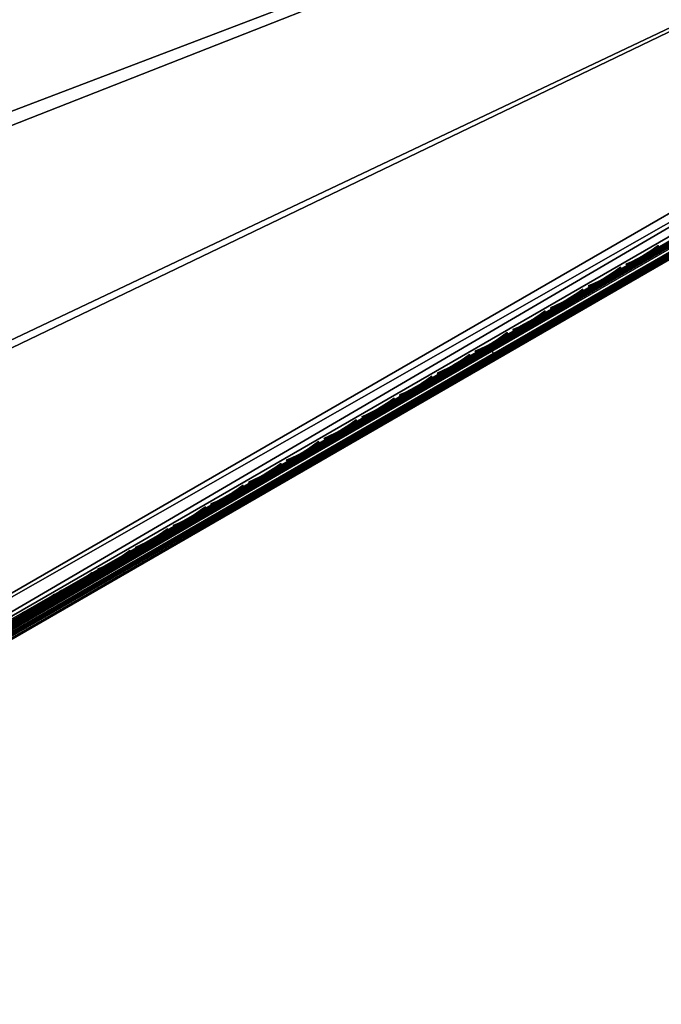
# Model space of a CAD drawing. Header units: inches. Extents: x 0 to 54.6, y -45.5 to 0.
# Tile 358 of 439: x 38.3 to 42.3, y -43.2 to -37.1. Entities that reach past the tile are written whole.
import ezdxf

# ---------------------------------------------------------------- set-up
doc = ezdxf.new("R2010")
doc.units = ezdxf.units.IN
doc.header["$LTSCALE"] = 0.03937
doc.header["$MEASUREMENT"] = 0
for name, color, linetype in [('A-FURN-3-ST', 151, 'Continuous'), ('A-FURN-3-ST-SEAM', 250, 'Continuous'), ('A-FURN-3-STITCH', 15, 'Continuous')]:
    doc.layers.add(name, color=color, linetype=linetype)

msp = doc.modelspace()

# ---------------------------------------------------------------- meshes
at = {"layer": 'A-FURN-3-ST'}
mesh = msp.add_polyface(dxfattribs=at)
corners = [(34.2894, -43.1487, 17.4533), (34.3568, -43.1502, 17.4148), (34.4566, -43.0926, 17.5552), (34.3966, -43.0867, 17.6042), (34.5781, -43.0224, 17.6705), (34.5273, -43.0113, 17.7282), (34.7169, -42.9422, 17.7562), (34.6763, -42.9251, 17.8203), (34.7484, -42.938, 17.6853), (34.6211, -43.0115, 17.6067), (34.5096, -43.0759, 17.501), (34.418, -43.1288, 17.3722), (34.35, -43.168, 17.2252), (34.2827, -43.193, 17.2546), (34.3081, -43.1922, 17.0658), (34.748, -42.7136, 17.9727), (34.7194, -42.6664, 17.9789), (34.5704, -42.8164, 17.9104), (34.5408, -42.7699, 17.9162), (34.4068, -42.9111, 17.8093), (34.3763, -42.8652, 17.8146), (34.2634, -42.9941, 17.6733), (34.2547, -43.139, 17.4702), (34.3651, -43.0752, 17.6257), (34.4997, -42.9974, 17.7535), (34.6533, -42.9086, 17.8484), (34.82, -42.8122, 17.9069), (34.2497, -43.0016, 5.044), (34.3854, -42.8589, 5), (34.4479, -42.9671, 5.0335), (34.3326, -43.0938, 5.106), (34.4937, -43.0464, 5.125), (34.3556, -43.1103, 5.1341), (34.3961, -43.1274, 5.1981), (34.3044, -43.1804, 5.269), (34.2444, -43.1746, 5.22), (34.3104, -43.1909, 5.4043), (34.2431, -43.2158, 5.375), (34.3573, -43.1638, 5.3232), (34.4276, -43.1232, 5.2691), (34.5104, -43.0754, 5.25), (33.7523, -41.2276, 17.9625), (33.9915, -41.0733, 18), (34.9051, -42.5589, 18), (25.9369, -31.96, 18), (53.4815, -31.8337, 18), (24.5748, -30.8708, 18), (35.0301, -42.7754, 17.75), (34.2939, -43.2004, 16.9), (34.2939, -43.2004, 5.5), (54.0012, -31.5337, 5), (25.5512, -32.4196, 5), (24.2095, -31.3469, 5)]
mesh.append_faces([[corners[k] for k in face] for face in [(0, 1, 2, 3), (3, 2, 4, 5), (5, 4, 6, 7), (8, 6, 9), (9, 6, 4), (9, 4, 10), (10, 4, 2), (10, 2, 11), (11, 2, 1), (11, 1, 12), (12, 1, 13), (12, 13, 14), (15, 16, 17), (17, 16, 18), (17, 18, 19), (19, 18, 20), (19, 20, 21), (22, 0, 3, 23), (23, 3, 5, 24), (24, 5, 7, 25), (21, 23, 24, 19), (19, 24, 25, 17), (17, 25, 26, 15), (27, 28, 29), (27, 29, 30), (30, 29, 31), (30, 31, 32), (32, 31, 33), (32, 33, 34, 35), (36, 37, 38), (38, 37, 34), (38, 34, 39), (39, 34, 33), (39, 33, 40), (40, 33, 31), (41, 18, 16), (42, 16, 43), (44, 45, 46), (10, 11, 47), (47, 11, 12), (47, 12, 14), (14, 48, 47), (49, 36, 40), (40, 36, 38), (40, 38, 39), (50, 51, 52)]])
mesh = msp.add_polyface(dxfattribs=at)
corners = [(53.6673, -31.7263, 17.9788), (53.4815, -31.8337, 18), (53.6938, -31.7746, 17.9728), (53.544, -31.942, 17.9665), (53.7434, -31.8866, 17.9071), (53.5898, -32.0212, 17.875), (53.7512, -31.912, 17.8773), (53.7571, -31.9493, 17.8092), (53.9077, -31.8623, 17.7564), (53.9131, -31.8185, 17.8206), (54.0464, -31.7822, 17.6707), (54.0622, -31.7323, 17.7285), (54.1682, -31.7119, 17.5555), (54.1931, -31.6567, 17.6047), (54.1271, -31.7497, 17.501), (54.0155, -31.8142, 17.6067), (53.8882, -31.8876, 17.6853), (53.7501, -31.9673, 17.7337), (53.6065, -32.0503, 17.75), (54.1787, -31.4942, 17.6735), (54.1548, -31.4442, 17.6778), (54.0351, -31.5772, 17.8095), (54.0105, -31.5277, 17.8145), (53.8714, -31.6719, 17.9106), (53.8459, -31.6229, 17.9162), (53.9102, -31.7902, 17.8487), (54.0639, -31.7014, 17.7538), (54.1987, -31.6235, 17.6262), (54.1312, -31.6926, 5.1049), (54.1438, -31.726, 5.1742), (54.1094, -31.7212, 5.125), (54.1262, -31.7503, 5.25), (54.1205, -31.6689, 5.0747), (54.0637, -31.642, 5.0335), (54.0645, -31.5607, 5.0079), (54.0012, -31.5337, 5), (54.1666, -31.4378, 5.0381), (35.0301, -42.7754, 17.75), (54.3427, -31.6252, 16.9), (54.3285, -31.6334, 17.0658), (54.2866, -31.6576, 17.2252), (34.2939, -43.2004, 5.5), (54.3427, -31.6252, 5.5), (34.5104, -43.0754, 5.25), (54.2185, -31.6969, 17.3722)]
mesh.append_faces([[corners[k] for k in face] for face in [(0, 1, 2), (2, 1, 3), (2, 3, 4), (4, 3, 5), (4, 5, 6), (6, 5, 7), (6, 7, 8, 9), (9, 8, 10, 11), (11, 10, 12, 13), (14, 12, 15), (15, 12, 10), (15, 10, 16), (16, 10, 8), (16, 8, 17), (17, 8, 7), (17, 7, 18), (18, 7, 5), (19, 20, 21), (21, 20, 22), (21, 22, 23), (23, 22, 24), (23, 24, 2), (2, 24, 0), (23, 2, 4, 25), (25, 4, 6, 9), (25, 9, 11, 26), (26, 11, 13, 27), (23, 25, 26, 21), (21, 26, 27, 19), (28, 29, 30), (30, 29, 31), (28, 30, 32), (32, 30, 33), (32, 33, 34), (34, 33, 35), (34, 35, 36), (37, 38, 18), (18, 38, 39), (18, 39, 40), (38, 41, 42), (42, 43, 31), (40, 44, 18), (18, 44, 14), (18, 14, 15), (15, 16, 18), (18, 16, 17)]])
mesh = msp.add_polyface(dxfattribs=at)
corners = [(35.0301, -42.7754, 17.75), (53.6065, -32.0503, 17.75), (35.0133, -42.7464, 17.875), (53.5898, -32.0212, 17.875), (34.9676, -42.6671, 17.9665), (53.544, -31.942, 17.9665), (34.9051, -42.5589, 18), (53.4815, -31.8337, 18), (34.6763, -42.9251, 17.8203), (34.7169, -42.9422, 17.7562), (34.8674, -42.8553, 17.809), (34.8381, -42.8316, 17.8771), (34.8864, -42.8583, 17.7337), (34.7484, -42.938, 17.6853), (34.82, -42.8122, 17.9069), (34.748, -42.7136, 17.9727), (34.7194, -42.6664, 17.9789), (34.6533, -42.9086, 17.8484), (34.3854, -42.8589, 5), (54.0012, -31.5337, 5), (34.4479, -42.9671, 5.0335), (54.0637, -31.642, 5.0335), (34.4937, -43.0464, 5.125), (54.1094, -31.7212, 5.125), (34.5104, -43.0754, 5.25), (54.1262, -31.7503, 5.25), (33.9915, -41.0733, 18), (33.0148, -39.6285, 18), (31.9767, -38.2271, 18), (30.8791, -36.8718, 18), (29.7242, -35.565, 18), (28.5139, -34.3093, 18), (27.2507, -33.1069, 18), (25.9369, -31.96, 18), (34.6211, -43.0115, 17.6067), (34.5096, -43.0759, 17.501), (34.2939, -43.2004, 16.9), (54.3427, -31.6252, 16.9), (34.2939, -43.2004, 5.5), (54.3427, -31.6252, 5.5), (33.4855, -41.3957, 5), (32.5233, -39.9726, 5), (31.5006, -38.5924, 5), (30.4195, -37.2575, 5), (29.2818, -35.9704, 5), (28.0897, -34.7335, 5), (26.8454, -33.5492, 5), (25.5512, -32.4196, 5)]
mesh.append_faces([[corners[k] for k in face] for face in [(0, 1, 2), (2, 1, 3), (2, 3, 4), (4, 3, 5), (4, 5, 6), (6, 5, 7), (8, 9, 10, 11), (11, 10, 2), (2, 10, 0), (0, 10, 12), (12, 10, 13), (13, 10, 9), (11, 2, 14), (14, 2, 4), (14, 4, 15), (15, 4, 6), (15, 6, 16), (17, 8, 11, 14), (18, 19, 20), (20, 19, 21), (20, 21, 22), (22, 21, 23), (22, 23, 24), (24, 23, 25), (6, 7, 26), (26, 7, 27), (27, 7, 28), (28, 7, 29), (29, 7, 30), (30, 7, 31), (31, 7, 32), (32, 7, 33), (12, 13, 0), (0, 13, 34), (0, 34, 35), (0, 36, 37), (36, 38, 37), (39, 38, 24), (18, 40, 19), (19, 40, 41), (19, 41, 42), (42, 43, 19), (19, 43, 44), (19, 44, 45), (45, 46, 19), (19, 46, 47)]])
at = {"layer": 'A-FURN-3-ST-SEAM'}
mesh = msp.add_polyface(dxfattribs=at)
corners = [(53.7464, -31.9041, 17.8324), (53.7554, -31.9193, 17.8334), (53.5961, -32.0112, 17.8515), (53.5873, -31.9959, 17.8505), (47.4038, -35.5864, 17.8515), (47.395, -35.5711, 17.8505), (41.2115, -39.1615, 17.8515), (41.2026, -39.1462, 17.8505), (35.0385, -42.7702, 17.9045), (35.0377, -42.7688, 17.8868), (41.2301, -39.1937, 17.8868), (41.2309, -39.1951, 17.9045), (47.4224, -35.6185, 17.8868), (47.4232, -35.6199, 17.9045), (53.6147, -32.0434, 17.8868), (53.6155, -32.0448, 17.9045), (53.7798, -31.948, 17.868), (53.7836, -31.9477, 17.8854), (53.7647, -31.9326, 17.8406), (53.6042, -32.0252, 17.8588), (47.4119, -35.6004, 17.8588), (41.2196, -39.1755, 17.8588), (35.0272, -42.7506, 17.8588), (35.0192, -42.7367, 17.8515), (53.5656, -31.9584, 17.9), (53.5692, -31.9645, 17.9255), (53.726, -31.8658, 17.8825), (53.7408, -31.8654, 17.906), (47.3768, -35.5397, 17.9255), (47.3733, -35.5335, 17.9), (41.1845, -39.1148, 17.9255), (41.181, -39.1087, 17.9), (34.9922, -42.6899, 17.9255), (41.1904, -39.1249, 17.939), (47.3827, -35.5498, 17.939), (53.575, -31.9746, 17.939), (53.7489, -31.8743, 17.9192), (41.1982, -39.1386, 17.9472), (47.3906, -35.5634, 17.9472), (53.5829, -31.9883, 17.9472), (53.7581, -31.8871, 17.9272), (35.0361, -42.766, 17.9217), (41.2284, -39.1908, 17.9217), (47.4207, -35.6157, 17.9217), (53.6131, -32.0406, 17.9217), (53.7841, -31.9419, 17.9022), (41.1874, -39.1198, 17.8675), (41.1827, -39.1117, 17.8826), (47.375, -35.5365, 17.8826), (47.3797, -35.5446, 17.8675), (53.5674, -31.9614, 17.8826), (53.572, -31.9695, 17.8675), (53.7318, -31.8664, 17.8639), (53.734, -31.876, 17.8491), (34.9887, -42.6838, 17.9), (53.7754, -31.9176, 17.9259), (53.6004, -32.0186, 17.9459), (47.4081, -35.5938, 17.9459), (41.2158, -39.1689, 17.9459), (53.7813, -31.9314, 17.9164), (53.6079, -32.0316, 17.9362), (47.4155, -35.6067, 17.9362), (41.2232, -39.1818, 17.9362), (35.0234, -42.7441, 17.9459), (35.0309, -42.757, 17.9362), (53.739, -31.889, 17.8381), (53.5789, -31.9814, 17.8563), (47.3866, -35.5566, 17.8563), (41.1943, -39.1317, 17.8563)]
mesh.append_faces([[corners[k] for k in face] for face in [(0, 1, 2, 3), (3, 2, 4, 5), (5, 4, 6, 7), (8, 9, 10, 11), (11, 10, 12, 13), (13, 12, 14, 15), (15, 14, 16, 17), (1, 18, 19, 2), (2, 19, 20, 4), (4, 20, 21, 6), (6, 21, 22, 23), (24, 25, 26), (26, 25, 27), (25, 24, 28), (28, 24, 29), (28, 29, 30), (30, 29, 31), (30, 31, 32), (30, 33, 34, 28), (28, 34, 35, 25), (25, 35, 36, 27), (33, 37, 38, 34), (34, 38, 39, 35), (35, 39, 40, 36), (41, 8, 11, 42), (42, 11, 13, 43), (43, 13, 15, 44), (44, 15, 17, 45), (46, 47, 48, 49), (49, 48, 50, 51), (51, 50, 52, 53), (47, 54, 31), (47, 31, 48), (48, 31, 29), (48, 29, 50), (50, 29, 24), (50, 24, 26), (50, 26, 52), (55, 40, 39, 56), (56, 39, 38, 57), (57, 38, 37, 58), (59, 55, 56, 60), (60, 56, 57, 61), (61, 57, 58, 62), (62, 58, 63, 64), (45, 59, 60, 44), (44, 60, 61, 43), (43, 61, 62, 42), (42, 62, 64, 41), (18, 16, 14, 19), (19, 14, 12, 20), (20, 12, 10, 21), (21, 10, 9, 22), (65, 0, 3, 66), (66, 3, 5, 67), (67, 5, 7, 68), (53, 65, 66, 51), (51, 66, 67, 49), (49, 67, 68, 46)]])
mesh = msp.add_polyface(dxfattribs=at)
corners = [(41.2026, -39.1462, 17.8505), (41.2115, -39.1615, 17.8515), (35.0192, -42.7367, 17.8515), (35.0103, -42.7213, 17.8505), (34.869, -42.8233, 17.8354), (34.8603, -42.8079, 17.8344), (34.7159, -42.9117, 17.7847), (34.7074, -42.8962, 17.7838), (34.5685, -42.9968, 17.6962), (34.5601, -42.9812, 17.6954), (34.5627, -43.0449, 17.7406), (34.5703, -43.0387, 17.7258), (34.7233, -42.9504, 17.8176), (34.7184, -42.955, 17.834), (34.882, -42.8587, 17.8701), (34.88, -42.8617, 17.8875), (35.0377, -42.7688, 17.8868), (35.0385, -42.7702, 17.9045), (35.0272, -42.7506, 17.8588), (34.8759, -42.838, 17.8426), (34.7217, -42.9271, 17.7915), (34.5731, -43.0128, 17.7024), (34.9922, -42.6899, 17.9255), (41.181, -39.1087, 17.9), (34.9887, -42.6838, 17.9), (34.8303, -42.7834, 17.9082), (34.831, -42.7748, 17.8831), (34.6654, -42.8786, 17.8536), (34.67, -42.8678, 17.8298), (34.5065, -42.9704, 17.7582), (34.5059, -42.9842, 17.7695), (34.6669, -42.8912, 17.8661), (34.8341, -42.7947, 17.9214), (34.998, -42.7001, 17.939), (41.1904, -39.1249, 17.939), (41.1845, -39.1148, 17.9255), (34.5099, -43.0001, 17.7763), (34.6722, -42.9064, 17.8737), (34.8406, -42.8091, 17.9294), (35.0059, -42.7137, 17.9472), (41.1982, -39.1386, 17.9472), (34.5522, -43.0454, 17.755), (34.7105, -42.954, 17.85), (34.8749, -42.8591, 17.9044), (35.0361, -42.766, 17.9217), (34.5368, -42.9595, 17.7097), (34.525, -42.9555, 17.7223), (34.6772, -42.8676, 17.8137), (34.6867, -42.8729, 17.7996), (34.8353, -42.7763, 17.866), (34.8424, -42.7831, 17.8512), (34.9904, -42.6868, 17.8826), (34.9951, -42.6949, 17.8675), (41.1827, -39.1117, 17.8826), (41.1874, -39.1198, 17.8675), (34.5151, -42.9573, 17.7369), (41.2158, -39.1689, 17.9459), (35.0234, -42.7441, 17.9459), (34.8584, -42.8394, 17.9282), (34.6902, -42.9365, 17.8725), (34.5281, -43.0301, 17.7752), (35.0309, -42.757, 17.9362), (34.8674, -42.8514, 17.9187), (34.7007, -42.9476, 17.8635), (34.5401, -43.0403, 17.7671), (41.1943, -39.1317, 17.8563), (35.002, -42.7069, 17.8563), (34.851, -42.794, 17.8401), (34.6972, -42.8828, 17.7891), (34.549, -42.9684, 17.7002)]
mesh.append_faces([[corners[k] for k in face] for face in [(0, 1, 2, 3), (3, 2, 4, 5), (5, 4, 6, 7), (7, 6, 8, 9), (10, 11, 12, 13), (13, 12, 14, 15), (15, 14, 16, 17), (2, 18, 19, 4), (4, 19, 20, 6), (6, 20, 21, 8), (22, 23, 24), (22, 24, 25), (25, 24, 26), (25, 26, 27), (27, 26, 28), (27, 28, 29), (29, 30, 31, 27), (27, 31, 32, 25), (25, 32, 33, 22), (22, 33, 34, 35), (30, 36, 37, 31), (31, 37, 38, 32), (32, 38, 39, 33), (33, 39, 40, 34), (41, 10, 13, 42), (42, 13, 15, 43), (43, 15, 17, 44), (45, 46, 47, 48), (48, 47, 49, 50), (50, 49, 51, 52), (52, 51, 53, 54), (46, 55, 47), (47, 55, 28), (47, 28, 49), (49, 28, 26), (49, 26, 51), (51, 26, 24), (51, 24, 53), (56, 40, 39, 57), (57, 39, 38, 58), (58, 38, 37, 59), (59, 37, 36, 60), (61, 57, 58, 62), (62, 58, 59, 63), (63, 59, 60, 64), (44, 61, 62, 43), (43, 62, 63, 42), (42, 63, 64, 41), (18, 16, 14, 19), (19, 14, 12, 20), (20, 12, 11, 21), (65, 0, 3, 66), (66, 3, 5, 67), (67, 5, 7, 68), (68, 7, 9, 69), (54, 65, 66, 52), (52, 66, 67, 50), (50, 67, 68, 48), (48, 68, 69, 45)]])
at = {"layer": 'A-FURN-3-STITCH'}
mesh = msp.add_polymesh((7, 4), dxfattribs=at)
for k, corner in enumerate([(42.2416, -38.4956, 17.9499), (42.2405, -38.4937, 17.9514), (42.2383, -38.49, 17.9543), (42.2372, -38.4882, 17.9558), (42.2104, -38.5185, 17.9556), (42.2105, -38.5189, 17.9608), (42.2083, -38.5152, 17.9637), (42.206, -38.5111, 17.9615), (42.178, -38.5402, 17.9588), (42.1781, -38.5405, 17.964), (42.1759, -38.5368, 17.9669), (42.1736, -38.5328, 17.9646), (42.1446, -38.5605, 17.9594), (42.1447, -38.5608, 17.9646), (42.1425, -38.5571, 17.9675), (42.1402, -38.5531, 17.9652), (42.1104, -38.5792, 17.9575), (42.1105, -38.5796, 17.9627), (42.1083, -38.5759, 17.9656), (42.106, -38.5718, 17.9633), (42.0755, -38.5964, 17.953), (42.0756, -38.5968, 17.9582), (42.0734, -38.5931, 17.9611), (42.0711, -38.589, 17.9589), (42.0403, -38.6118, 17.9461), (42.0392, -38.61, 17.9476), (42.037, -38.6063, 17.9505), (42.0359, -38.6044, 17.9519)]):
    mesh.set_mesh_vertex(divmod(k, 4), corner)
mesh = msp.add_polymesh((7, 4), dxfattribs=at)
for k, corner in enumerate([(42.0064, -38.6313, 17.9499), (42.0053, -38.6295, 17.9514), (42.0031, -38.6258, 17.9543), (42.002, -38.6239, 17.9558), (41.9753, -38.6543, 17.9556), (41.9754, -38.6546, 17.9608), (41.9732, -38.6509, 17.9637), (41.9709, -38.6469, 17.9615), (41.9429, -38.6759, 17.9588), (41.943, -38.6763, 17.964), (41.9408, -38.6726, 17.9669), (41.9385, -38.6685, 17.9646), (41.9095, -38.6962, 17.9594), (41.9096, -38.6966, 17.9646), (41.9074, -38.6929, 17.9675), (41.9051, -38.6888, 17.9652), (41.8752, -38.715, 17.9575), (41.8753, -38.7154, 17.9627), (41.8731, -38.7117, 17.9656), (41.8708, -38.7076, 17.9633), (41.8404, -38.7322, 17.953), (41.8405, -38.7325, 17.9582), (41.8383, -38.7288, 17.9611), (41.836, -38.7247, 17.9589), (41.8051, -38.7476, 17.9461), (41.804, -38.7458, 17.9476), (41.8018, -38.742, 17.9505), (41.8007, -38.7402, 17.9519)]):
    mesh.set_mesh_vertex(divmod(k, 4), corner)
mesh = msp.add_polymesh((7, 4), dxfattribs=at)
for k, corner in enumerate([(41.7713, -38.7671, 17.9499), (41.7702, -38.7652, 17.9514), (41.768, -38.7615, 17.9543), (41.7669, -38.7597, 17.9558), (41.7401, -38.79, 17.9556), (41.7402, -38.7904, 17.9608), (41.738, -38.7867, 17.9637), (41.7357, -38.7826, 17.9615), (41.7077, -38.8117, 17.9588), (41.7078, -38.8121, 17.964), (41.7056, -38.8084, 17.9669), (41.7033, -38.8043, 17.9646), (41.6743, -38.832, 17.9594), (41.6744, -38.8324, 17.9646), (41.6722, -38.8287, 17.9675), (41.6699, -38.8246, 17.9652), (41.6401, -38.8508, 17.9575), (41.6402, -38.8511, 17.9627), (41.638, -38.8474, 17.9656), (41.6357, -38.8434, 17.9633), (41.6052, -38.8679, 17.953), (41.6053, -38.8683, 17.9582), (41.6031, -38.8646, 17.9611), (41.6008, -38.8605, 17.9589), (41.57, -38.8833, 17.9461), (41.5689, -38.8815, 17.9476), (41.5667, -38.8778, 17.9505), (41.5656, -38.8759, 17.9519)]):
    mesh.set_mesh_vertex(divmod(k, 4), corner)
mesh = msp.add_polymesh((7, 4), dxfattribs=at)
for k, corner in enumerate([(41.5361, -38.9029, 17.9499), (41.535, -38.901, 17.9514), (41.5328, -38.8973, 17.9543), (41.5317, -38.8955, 17.9558), (41.505, -38.9258, 17.9556), (41.5051, -38.9262, 17.9608), (41.5029, -38.9225, 17.9637), (41.5006, -38.9184, 17.9615), (41.4726, -38.9475, 17.9588), (41.4727, -38.9478, 17.964), (41.4705, -38.9441, 17.9669), (41.4682, -38.9401, 17.9646), (41.4392, -38.9678, 17.9594), (41.4393, -38.9681, 17.9646), (41.4371, -38.9644, 17.9675), (41.4348, -38.9603, 17.9652), (41.4049, -38.9865, 17.9575), (41.405, -38.9869, 17.9627), (41.4028, -38.9832, 17.9656), (41.4005, -38.9791, 17.9633), (41.3701, -39.0037, 17.953), (41.3702, -39.0041, 17.9582), (41.368, -39.0004, 17.9611), (41.3657, -38.9963, 17.9589), (41.3348, -39.0191, 17.9461), (41.3337, -39.0173, 17.9476), (41.3315, -39.0136, 17.9505), (41.3304, -39.0117, 17.9519)]):
    mesh.set_mesh_vertex(divmod(k, 4), corner)
mesh = msp.add_polymesh((7, 4), dxfattribs=at)
for k, corner in enumerate([(41.301, -39.0386, 17.9499), (41.2999, -39.0368, 17.9514), (41.2977, -39.0331, 17.9543), (41.2966, -39.0312, 17.9558), (41.2698, -39.0616, 17.9556), (41.2699, -39.0619, 17.9608), (41.2677, -39.0582, 17.9637), (41.2654, -39.0541, 17.9615), (41.2374, -39.0832, 17.9588), (41.2375, -39.0836, 17.964), (41.2353, -39.0799, 17.9669), (41.233, -39.0758, 17.9646), (41.204, -39.1035, 17.9594), (41.2041, -39.1039, 17.9646), (41.2019, -39.1002, 17.9675), (41.1996, -39.0961, 17.9652), (41.1698, -39.1223, 17.9575), (41.1699, -39.1227, 17.9627), (41.1677, -39.119, 17.9656), (41.1654, -39.1149, 17.9633), (41.1349, -39.1395, 17.953), (41.135, -39.1398, 17.9582), (41.1328, -39.1361, 17.9611), (41.1305, -39.132, 17.9589), (41.0997, -39.1549, 17.9461), (41.0986, -39.153, 17.9476), (41.0964, -39.1493, 17.9505), (41.0953, -39.1475, 17.9519)]):
    mesh.set_mesh_vertex(divmod(k, 4), corner)
mesh = msp.add_polymesh((7, 4), dxfattribs=at)
for k, corner in enumerate([(41.0658, -39.1744, 17.9499), (41.0647, -39.1725, 17.9514), (41.0625, -39.1688, 17.9543), (41.0614, -39.167, 17.9558), (41.0347, -39.1973, 17.9556), (41.0348, -39.1977, 17.9608), (41.0326, -39.194, 17.9637), (41.0303, -39.1899, 17.9615), (41.0023, -39.219, 17.9588), (41.0024, -39.2194, 17.964), (41.0002, -39.2157, 17.9669), (40.9979, -39.2116, 17.9646), (40.9689, -39.2393, 17.9594), (40.969, -39.2397, 17.9646), (40.9668, -39.236, 17.9675), (40.9645, -39.2319, 17.9652), (40.9346, -39.2581, 17.9575), (40.9347, -39.2584, 17.9627), (40.9325, -39.2547, 17.9656), (40.9302, -39.2507, 17.9633), (40.8998, -39.2752, 17.953), (40.8999, -39.2756, 17.9582), (40.8977, -39.2719, 17.9611), (40.8954, -39.2678, 17.9589), (40.8645, -39.2906, 17.9461), (40.8634, -39.2888, 17.9476), (40.8612, -39.2851, 17.9505), (40.8601, -39.2832, 17.9519)]):
    mesh.set_mesh_vertex(divmod(k, 4), corner)
mesh = msp.add_polymesh((7, 4), dxfattribs=at)
for k, corner in enumerate([(40.8307, -39.3102, 17.9499), (40.8296, -39.3083, 17.9514), (40.8274, -39.3046, 17.9543), (40.8263, -39.3027, 17.9558), (40.7995, -39.3331, 17.9556), (40.7996, -39.3335, 17.9608), (40.7974, -39.3298, 17.9637), (40.7951, -39.3257, 17.9615), (40.7671, -39.3548, 17.9588), (40.7672, -39.3551, 17.964), (40.765, -39.3514, 17.9669), (40.7627, -39.3474, 17.9646), (40.7337, -39.3751, 17.9594), (40.7338, -39.3754, 17.9646), (40.7316, -39.3717, 17.9675), (40.7293, -39.3676, 17.9652), (40.6995, -39.3938, 17.9575), (40.6996, -39.3942, 17.9627), (40.6974, -39.3905, 17.9656), (40.6951, -39.3864, 17.9633), (40.6646, -39.411, 17.953), (40.6647, -39.4114, 17.9582), (40.6625, -39.4076, 17.9611), (40.6602, -39.4036, 17.9589), (40.6293, -39.4264, 17.9461), (40.6283, -39.4246, 17.9476), (40.6261, -39.4209, 17.9505), (40.625, -39.419, 17.9519)]):
    mesh.set_mesh_vertex(divmod(k, 4), corner)
mesh = msp.add_polymesh((7, 4), dxfattribs=at)
for k, corner in enumerate([(40.5955, -39.4459, 17.9499), (40.5944, -39.4441, 17.9514), (40.5922, -39.4404, 17.9543), (40.5911, -39.4385, 17.9558), (40.5644, -39.4689, 17.9556), (40.5645, -39.4692, 17.9608), (40.5623, -39.4655, 17.9637), (40.56, -39.4614, 17.9615), (40.532, -39.4905, 17.9588), (40.5321, -39.4909, 17.964), (40.5299, -39.4872, 17.9669), (40.5276, -39.4831, 17.9646), (40.4986, -39.5108, 17.9594), (40.4987, -39.5112, 17.9646), (40.4965, -39.5075, 17.9675), (40.4942, -39.5034, 17.9652), (40.4643, -39.5296, 17.9575), (40.4644, -39.53, 17.9627), (40.4622, -39.5263, 17.9656), (40.4599, -39.5222, 17.9633), (40.4295, -39.5468, 17.953), (40.4296, -39.5471, 17.9582), (40.4274, -39.5434, 17.9611), (40.4251, -39.5393, 17.9589), (40.3942, -39.5622, 17.9461), (40.3931, -39.5603, 17.9476), (40.3909, -39.5566, 17.9505), (40.3898, -39.5548, 17.9519)]):
    mesh.set_mesh_vertex(divmod(k, 4), corner)
mesh = msp.add_polymesh((7, 4), dxfattribs=at)
for k, corner in enumerate([(40.3604, -39.5817, 17.9499), (40.3593, -39.5798, 17.9514), (40.3571, -39.5761, 17.9543), (40.356, -39.5743, 17.9558), (40.3292, -39.6046, 17.9556), (40.3293, -39.605, 17.9608), (40.3271, -39.6013, 17.9637), (40.3248, -39.5972, 17.9615), (40.2968, -39.6263, 17.9588), (40.2969, -39.6267, 17.964), (40.2947, -39.623, 17.9669), (40.2924, -39.6189, 17.9646), (40.2634, -39.6466, 17.9594), (40.2635, -39.647, 17.9646), (40.2613, -39.6432, 17.9675), (40.259, -39.6392, 17.9652), (40.2292, -39.6654, 17.9575), (40.2293, -39.6657, 17.9627), (40.2271, -39.662, 17.9656), (40.2248, -39.6579, 17.9633), (40.1943, -39.6825, 17.953), (40.1944, -39.6829, 17.9582), (40.1922, -39.6792, 17.9611), (40.1899, -39.6751, 17.9589), (40.159, -39.6979, 17.9461), (40.158, -39.6961, 17.9476), (40.1558, -39.6924, 17.9505), (40.1546, -39.6905, 17.9519)]):
    mesh.set_mesh_vertex(divmod(k, 4), corner)
mesh = msp.add_polymesh((7, 4), dxfattribs=at)
for k, corner in enumerate([(40.1252, -39.7175, 17.9499), (40.1241, -39.7156, 17.9514), (40.1219, -39.7119, 17.9543), (40.1208, -39.71, 17.9558), (40.0941, -39.7404, 17.9556), (40.0942, -39.7408, 17.9608), (40.092, -39.737, 17.9637), (40.0897, -39.733, 17.9615), (40.0617, -39.7621, 17.9588), (40.0618, -39.7624, 17.964), (40.0596, -39.7587, 17.9669), (40.0573, -39.7546, 17.9646), (40.0282, -39.7824, 17.9594), (40.0284, -39.7827, 17.9646), (40.0262, -39.779, 17.9675), (40.0239, -39.7749, 17.9652), (39.994, -39.8011, 17.9575), (39.9941, -39.8015, 17.9627), (39.9919, -39.7978, 17.9656), (39.9896, -39.7937, 17.9633), (39.9591, -39.8183, 17.953), (39.9593, -39.8187, 17.9582), (39.9571, -39.8149, 17.9611), (39.9548, -39.8109, 17.9589), (39.9239, -39.8337, 17.9461), (39.9228, -39.8319, 17.9476), (39.9206, -39.8282, 17.9505), (39.9195, -39.8263, 17.9519)]):
    mesh.set_mesh_vertex(divmod(k, 4), corner)
mesh = msp.add_polymesh((7, 4), dxfattribs=at)
for k, corner in enumerate([(39.8901, -39.8532, 17.9499), (39.889, -39.8514, 17.9514), (39.8868, -39.8476, 17.9543), (39.8857, -39.8458, 17.9558), (39.8589, -39.8762, 17.9556), (39.859, -39.8765, 17.9608), (39.8568, -39.8728, 17.9637), (39.8545, -39.8687, 17.9615), (39.8265, -39.8978, 17.9588), (39.8266, -39.8982, 17.964), (39.8244, -39.8945, 17.9669), (39.8221, -39.8904, 17.9646), (39.7931, -39.9181, 17.9594), (39.7932, -39.9185, 17.9646), (39.791, -39.9148, 17.9675), (39.7887, -39.9107, 17.9652), (39.7589, -39.9369, 17.9575), (39.759, -39.9373, 17.9627), (39.7568, -39.9336, 17.9656), (39.7545, -39.9295, 17.9633), (39.724, -39.954, 17.953), (39.7241, -39.9544, 17.9582), (39.7219, -39.9507, 17.9611), (39.7196, -39.9466, 17.9589), (39.6887, -39.9695, 17.9461), (39.6877, -39.9676, 17.9476), (39.6855, -39.9639, 17.9505), (39.6843, -39.962, 17.9519)]):
    mesh.set_mesh_vertex(divmod(k, 4), corner)
mesh = msp.add_polymesh((7, 4), dxfattribs=at)
for k, corner in enumerate([(39.6549, -39.989, 17.9499), (39.6538, -39.9871, 17.9514), (39.6516, -39.9834, 17.9543), (39.6505, -39.9816, 17.9558), (39.6238, -40.0119, 17.9556), (39.6239, -40.0123, 17.9608), (39.6217, -40.0086, 17.9637), (39.6194, -40.0045, 17.9615), (39.5914, -40.0336, 17.9588), (39.5915, -40.034, 17.964), (39.5893, -40.0303, 17.9669), (39.587, -40.0262, 17.9646), (39.5579, -40.0539, 17.9594), (39.5581, -40.0543, 17.9646), (39.5559, -40.0505, 17.9675), (39.5535, -40.0465, 17.9652), (39.5237, -40.0727, 17.9575), (39.5238, -40.073, 17.9627), (39.5216, -40.0693, 17.9656), (39.5193, -40.0652, 17.9633), (39.4888, -40.0898, 17.953), (39.489, -40.0902, 17.9582), (39.4868, -40.0865, 17.9611), (39.4844, -40.0824, 17.9589), (39.4536, -40.1052, 17.9461), (39.4525, -40.1034, 17.9476), (39.4503, -40.0997, 17.9505), (39.4492, -40.0978, 17.9519)]):
    mesh.set_mesh_vertex(divmod(k, 4), corner)
mesh = msp.add_polymesh((7, 4), dxfattribs=at)
for k, corner in enumerate([(39.4198, -40.1248, 17.9499), (39.4187, -40.1229, 17.9514), (39.4165, -40.1192, 17.9543), (39.4154, -40.1173, 17.9558), (39.3886, -40.1477, 17.9556), (39.3887, -40.1481, 17.9608), (39.3865, -40.1443, 17.9637), (39.3842, -40.1403, 17.9615), (39.3562, -40.1694, 17.9588), (39.3563, -40.1697, 17.964), (39.3541, -40.166, 17.9669), (39.3518, -40.1619, 17.9646), (39.3228, -40.1896, 17.9594), (39.3229, -40.19, 17.9646), (39.3207, -40.1863, 17.9675), (39.3184, -40.1822, 17.9652), (39.2885, -40.2084, 17.9575), (39.2887, -40.2088, 17.9627), (39.2865, -40.2051, 17.9656), (39.2842, -40.201, 17.9633), (39.2537, -40.2256, 17.953), (39.2538, -40.2259, 17.9582), (39.2516, -40.2222, 17.9611), (39.2493, -40.2182, 17.9589), (39.2184, -40.241, 17.9461), (39.2174, -40.2392, 17.9476), (39.2152, -40.2355, 17.9505), (39.214, -40.2336, 17.9519)]):
    mesh.set_mesh_vertex(divmod(k, 4), corner)
mesh = msp.add_polymesh((7, 4), dxfattribs=at)
for k, corner in enumerate([(39.1846, -40.2605, 17.9499), (39.1835, -40.2587, 17.9514), (39.1813, -40.2549, 17.9543), (39.1802, -40.2531, 17.9558), (39.1535, -40.2834, 17.9556), (39.1536, -40.2838, 17.9608), (39.1514, -40.2801, 17.9637), (39.1491, -40.276, 17.9615), (39.1211, -40.3051, 17.9588), (39.1212, -40.3055, 17.964), (39.119, -40.3018, 17.9669), (39.1167, -40.2977, 17.9646), (39.0876, -40.3254, 17.9594), (39.0878, -40.3258, 17.9646), (39.0856, -40.3221, 17.9675), (39.0832, -40.318, 17.9652), (39.0534, -40.3442, 17.9575), (39.0535, -40.3446, 17.9627), (39.0513, -40.3408, 17.9656), (39.049, -40.3368, 17.9633), (39.0185, -40.3613, 17.953), (39.0187, -40.3617, 17.9582), (39.0165, -40.358, 17.9611), (39.0141, -40.3539, 17.9589), (38.9833, -40.3768, 17.9461), (38.9822, -40.3749, 17.9476), (38.98, -40.3712, 17.9505), (38.9789, -40.3693, 17.9519)]):
    mesh.set_mesh_vertex(divmod(k, 4), corner)
mesh = msp.add_polymesh((7, 4), dxfattribs=at)
for k, corner in enumerate([(38.9495, -40.3963, 17.9499), (38.9484, -40.3944, 17.9514), (38.9462, -40.3907, 17.9543), (38.9451, -40.3889, 17.9558), (38.9183, -40.4192, 17.9556), (38.9184, -40.4196, 17.9608), (38.9162, -40.4159, 17.9637), (38.9139, -40.4118, 17.9615), (38.8859, -40.4409, 17.9588), (38.886, -40.4413, 17.964), (38.8838, -40.4375, 17.9669), (38.8815, -40.4335, 17.9646), (38.8525, -40.4612, 17.9594), (38.8526, -40.4615, 17.9646), (38.8504, -40.4578, 17.9675), (38.8481, -40.4538, 17.9652), (38.8182, -40.48, 17.9575), (38.8184, -40.4803, 17.9627), (38.8162, -40.4766, 17.9656), (38.8139, -40.4725, 17.9633), (38.7834, -40.4971, 17.953), (38.7835, -40.4975, 17.9582), (38.7813, -40.4938, 17.9611), (38.779, -40.4897, 17.9589), (38.7481, -40.5125, 17.9461), (38.747, -40.5107, 17.9476), (38.7449, -40.507, 17.9505), (38.7437, -40.5051, 17.9519)]):
    mesh.set_mesh_vertex(divmod(k, 4), corner)
mesh = msp.add_polymesh((7, 4), dxfattribs=at)
for k, corner in enumerate([(38.7143, -40.532, 17.9499), (38.7132, -40.5302, 17.9514), (38.711, -40.5265, 17.9543), (38.7099, -40.5246, 17.9558), (38.6831, -40.555, 17.9556), (38.6833, -40.5553, 17.9608), (38.6811, -40.5516, 17.9637), (38.6788, -40.5476, 17.9615), (38.6508, -40.5767, 17.9588), (38.6509, -40.577, 17.964), (38.6487, -40.5733, 17.9669), (38.6464, -40.5692, 17.9646), (38.6173, -40.5969, 17.9594), (38.6175, -40.5973, 17.9646), (38.6153, -40.5936, 17.9675), (38.6129, -40.5895, 17.9652), (38.5831, -40.6157, 17.9575), (38.5832, -40.6161, 17.9627), (38.581, -40.6124, 17.9656), (38.5787, -40.6083, 17.9633), (38.5482, -40.6329, 17.953), (38.5483, -40.6332, 17.9582), (38.5462, -40.6295, 17.9611), (38.5438, -40.6255, 17.9589), (38.513, -40.6483, 17.9461), (38.5119, -40.6465, 17.9476), (38.5097, -40.6428, 17.9505), (38.5086, -40.6409, 17.9519)]):
    mesh.set_mesh_vertex(divmod(k, 4), corner)
mesh = msp.add_polymesh((7, 4), dxfattribs=at)
for k, corner in enumerate([(38.4792, -40.6678, 17.9499), (38.4781, -40.6659, 17.9514), (38.4759, -40.6622, 17.9543), (38.4748, -40.6604, 17.9558), (38.448, -40.6907, 17.9556), (38.4481, -40.6911, 17.9608), (38.4459, -40.6874, 17.9637), (38.4436, -40.6833, 17.9615), (38.4156, -40.7124, 17.9588), (38.4157, -40.7128, 17.964), (38.4135, -40.7091, 17.9669), (38.4112, -40.705, 17.9646), (38.3822, -40.7327, 17.9594), (38.3823, -40.7331, 17.9646), (38.3801, -40.7294, 17.9675), (38.3778, -40.7253, 17.9652), (38.3479, -40.7515, 17.9575), (38.3481, -40.7519, 17.9627), (38.3459, -40.7481, 17.9656), (38.3435, -40.7441, 17.9633), (38.3131, -40.7686, 17.953), (38.3132, -40.769, 17.9582), (38.311, -40.7653, 17.9611), (38.3087, -40.7612, 17.9589), (38.2778, -40.7841, 17.9461), (38.2767, -40.7822, 17.9476), (38.2745, -40.7785, 17.9505), (38.2734, -40.7766, 17.9519)]):
    mesh.set_mesh_vertex(divmod(k, 4), corner)

doc.saveas('drawing.dxf')
